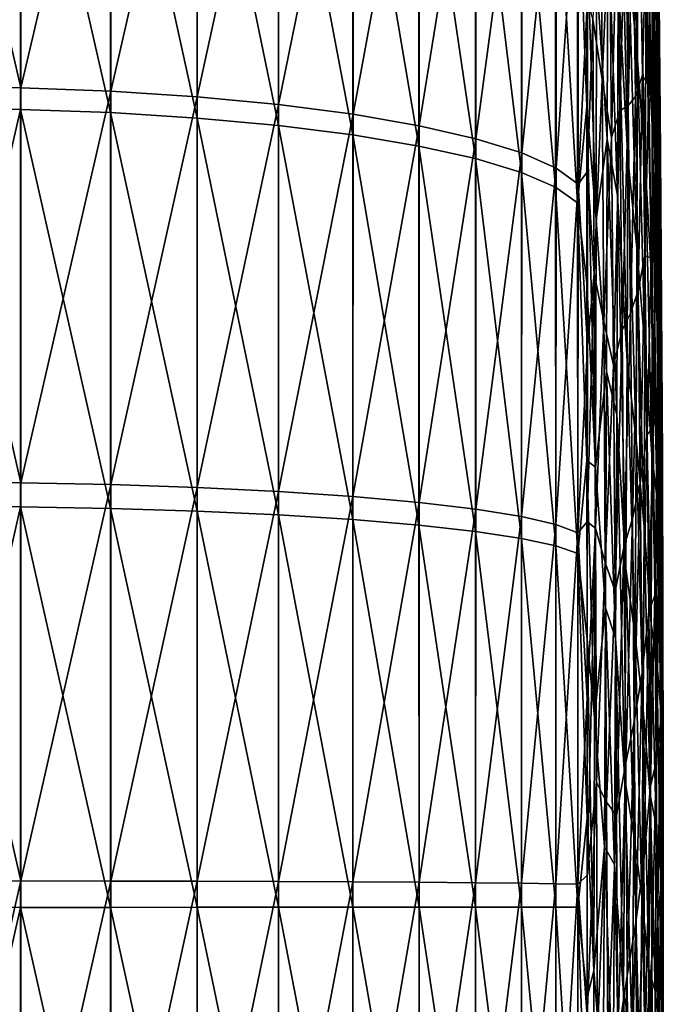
# Model space of a CAD drawing. Header units: metres. Extents: x -22 to 73, y -229 to 22.
# Tile 407 of 447: x 69.6 to 72.54, y -0.45 to 4.05. Entities that reach past the tile are written whole.
import ezdxf

# ---------------------------------------------------------------- set-up
doc = ezdxf.new("R2010")
doc.units = ezdxf.units.M
doc.layers.add('solid_509500_SW0001', color=7, linetype='CONTINUOUS')

msp = doc.modelspace()

# ---------------------------------------------------------------- linework, layer by layer
at = {"layer": 'solid_509500_SW0001'}
for points in [[(72.484955, 5.708012, 64.548691), (72.507996, 4.708033, 65.891724), (72.511414, 4.011902, 65.348495)], [(72.488113, 5.008011, 63.983234), (72.484955, 5.708012, 64.548691), (72.511414, 4.011902, 65.348495)], [(69.608727, 3.736626, 88.635963), (69.197647, 5.515822, 88.262665), (69.196449, 3.739455, 88.664375)], [(69.60878, 5.511178, 88.234596), (69.197647, 5.515822, 88.262665), (69.608727, 3.736626, 88.635963)], [(69.60878, 5.511178, 88.234596), (69.608727, 3.736626, 88.635963), (70.019676, 5.48811, 88.151215)], [(69.608727, 3.736626, 88.635963), (70.019585, 3.7209, 88.550728), (70.019676, 5.48811, 88.151215)], [(70.019676, 5.48811, 88.151215), (70.019585, 3.7209, 88.550728), (70.414459, 5.4502, 88.01329)], [(72.513992, 3.921655, 71.421791), (72.512939, 4.828216, 70.131569), (72.503334, 5.518191, 70.649994)], [(72.504341, 4.63701, 71.903557), (72.513992, 3.921655, 71.421791), (72.503334, 5.518191, 70.649994)], [(69.607796, 5.424887, 47.742626), (69.193428, 3.650169, 47.319664), (69.193031, 5.438257, 47.716377)], [(70.019585, 3.7209, 88.550728), (70.414314, 3.695115, 88.409882), (70.414459, 5.4502, 88.01329)], [(70.414459, 5.4502, 88.01329), (70.414314, 3.695115, 88.409882), (70.785408, 5.398192, 87.823532)], [(69.607727, 3.638202, 47.346745), (69.193428, 3.650169, 47.319664), (69.607796, 5.424887, 47.742626)], [(69.607727, 3.638202, 47.346745), (69.607796, 5.424887, 47.742626), (70.018623, 3.62323, 47.432426)], [(69.607796, 5.424887, 47.742626), (70.018677, 5.402457, 47.826729), (70.018623, 3.62323, 47.432426)], [(70.018623, 3.62323, 47.432426), (70.018677, 5.402457, 47.826729), (70.413345, 3.598446, 47.57378)], [(70.018677, 5.402457, 47.826729), (70.413376, 5.365402, 47.965435), (70.413345, 3.598446, 47.57378)], [(70.414314, 3.695115, 88.409882), (70.785194, 3.659775, 88.216179), (70.785408, 5.398192, 87.823532)], [(70.785408, 5.398192, 87.823532), (70.785194, 3.659775, 88.216179), (71.125252, 5.333104, 87.585655)], [(72.503212, 5.393012, 66.449127), (72.519073, 4.410005, 67.773476), (72.524117, 3.720325, 67.241447)], [(72.507996, 4.708033, 65.891724), (72.503212, 5.393012, 66.449127), (72.524117, 3.720325, 67.241447)], [(70.413345, 3.598446, 47.57378), (70.413376, 5.365402, 47.965435), (70.784157, 3.564336, 47.768036)], [(70.413376, 5.365402, 47.965435), (70.784149, 5.314446, 48.156025), (70.784157, 3.564336, 47.768036)], [(70.784149, 5.314446, 48.156025), (71.123741, 5.250589, 48.394764), (71.123795, 3.521569, 48.011391)], [(70.784157, 3.564336, 47.768036), (70.784149, 5.314446, 48.156025), (71.123795, 3.521569, 48.011391)], [(70.785194, 3.659775, 88.216179), (71.124939, 3.615573, 87.973419), (71.125252, 5.333104, 87.585655)], [(71.125252, 5.333104, 87.585655), (71.124939, 3.615573, 87.973419), (71.42733, 5.25621, 87.304321)], [(71.123741, 5.250589, 48.394764), (71.425491, 5.175084, 48.676971), (71.425591, 3.470982, 48.299068)], [(71.123795, 3.521569, 48.011391), (71.123741, 5.250589, 48.394764), (71.425591, 3.470982, 48.299068)], [(71.124939, 3.615573, 87.973419), (71.42691, 3.563375, 87.686356), (71.42733, 5.25621, 87.304321)], [(71.42733, 5.25621, 87.304321), (71.42691, 3.563375, 87.686356), (71.68573, 5.169019, 86.985031)], [(71.425491, 5.175084, 48.676971), (71.683487, 5.089408, 48.99712), (71.68364, 3.413568, 48.625439)], [(71.425591, 3.470982, 48.299068), (71.425491, 5.175084, 48.676971), (71.68364, 3.413568, 48.625439)], [(71.42691, 3.563375, 87.686356), (71.685181, 3.504204, 87.360611), (71.68573, 5.169019, 86.985031)], [(71.68573, 5.169019, 86.985031), (71.685181, 3.504204, 87.360611), (71.895386, 5.073237, 86.634056)], [(72.335037, 4.226549, 55.454426), (72.337395, 5.185346, 55.934029), (72.378777, 3.416344, 56.913197)], [(72.337395, 5.185346, 55.934029), (72.381569, 4.323812, 57.382416), (72.378777, 3.416344, 56.913197)], [(72.381569, 4.323812, 57.382416), (72.38343, 5.209325, 57.89127), (72.422882, 3.862174, 59.059551)], [(72.38343, 5.209325, 57.89127), (72.424492, 4.699832, 59.574215), (72.422882, 3.862174, 59.059551)], [(71.683487, 5.089408, 48.99712), (71.892677, 4.995242, 49.34893), (71.892876, 3.350451, 48.984097)], [(71.68364, 3.413568, 48.625439), (71.683487, 5.089408, 48.99712), (71.892876, 3.350451, 48.984097)], [(72.512589, 5.09282, 68.314369), (72.521072, 4.135695, 69.616531), (72.527718, 3.440588, 69.104996)], [(72.519073, 4.410005, 67.773476), (72.512589, 5.09282, 68.314369), (72.527718, 3.440588, 69.104996)], [(71.685181, 3.504204, 87.360611), (71.894699, 3.439218, 87.002563), (71.895386, 5.073237, 86.634056)], [(71.895386, 5.073237, 86.634056), (71.894699, 3.439218, 87.002563), (72.052193, 4.970741, 86.258255)], [(71.892677, 4.995242, 49.34893), (72.048943, 4.894431, 49.725513), (72.04921, 3.282869, 49.368015)], [(71.892876, 3.350451, 48.984097), (71.892677, 4.995242, 49.34893), (72.04921, 3.282869, 49.368015)], [(72.488113, 5.008011, 63.983234), (72.511414, 4.011902, 65.348495), (72.513458, 3.304783, 64.819794)], [(72.490005, 4.292922, 63.43721), (72.488113, 5.008011, 63.983234), (72.513458, 3.304783, 64.819794)], [(71.894699, 3.439218, 87.002563), (72.051353, 3.369691, 86.61924), (72.052193, 4.970741, 86.258255)], [(72.052193, 4.970741, 86.258255), (72.051353, 3.369691, 86.61924), (72.153076, 4.863539, 85.865005)], [(72.460541, 4.922642, 61.789532), (72.490005, 4.292922, 63.43721), (72.490639, 3.563152, 62.911098)], [(72.460541, 4.151839, 61.249821), (72.460541, 4.922642, 61.789532), (72.490639, 3.563152, 62.911098)], [(72.048943, 4.894431, 49.725513), (72.149239, 4.788951, 50.119484), (72.149567, 3.212147, 49.769672)], [(72.04921, 3.282869, 49.368015), (72.048943, 4.894431, 49.725513), (72.149567, 3.212147, 49.769672)], [(72.051353, 3.369691, 86.61924), (72.152077, 3.296985, 86.218132), (72.153076, 4.863539, 85.865005)], [(72.153076, 4.863539, 85.865005), (72.152077, 3.296985, 86.218132), (72.195557, 4.145647, 85.616203)], [(72.21981, 4.050276, 84.870026), (72.261894, 3.773918, 83.572212), (72.253792, 4.87712, 83.583916)], [(72.253792, 4.87712, 83.583916), (72.261894, 3.773918, 83.572212), (72.29483, 4.550601, 82.305786)], [(72.522156, 3.207576, 70.938118), (72.521072, 4.135695, 69.616531), (72.512939, 4.828216, 70.131569)], [(72.513992, 3.921655, 71.421791), (72.522156, 3.207576, 70.938118), (72.512939, 4.828216, 70.131569)], [(72.149239, 4.788951, 50.119484), (72.191635, 4.449364, 50.462254), (72.191826, 3.651887, 50.278797)], [(72.149567, 3.212147, 49.769672), (72.149239, 4.788951, 50.119484), (72.191826, 3.651887, 50.278797)], [(72.422882, 3.862174, 59.059551), (72.424492, 4.699832, 59.574215), (72.459351, 3.363006, 60.736729)], [(72.424492, 4.699832, 59.574215), (72.460541, 4.151839, 61.249821), (72.459351, 3.363006, 60.736729)], [(72.507996, 4.708033, 65.891724), (72.524117, 3.720325, 67.241447), (72.527718, 3.023791, 66.718506)], [(72.511414, 4.011902, 65.348495), (72.507996, 4.708033, 65.891724), (72.527718, 3.023791, 66.718506)], [(72.29483, 4.550601, 82.305786), (72.304207, 3.509165, 82.214195), (72.331436, 4.637168, 81.01194)], [(72.304207, 3.509165, 82.214195), (72.342339, 3.631305, 80.857079), (72.331436, 4.637168, 81.01194)], [(72.331436, 4.637168, 81.01194), (72.342339, 3.631305, 80.857079), (72.367805, 4.609126, 79.672745)], [(72.487488, 4.533126, 73.618652), (72.498405, 3.784713, 73.178375), (72.504341, 4.63701, 71.903557)], [(72.498405, 3.784713, 73.178375), (72.513992, 3.921655, 71.421791), (72.504341, 4.63701, 71.903557)], [(72.342339, 3.631305, 80.857079), (72.379677, 3.655262, 79.453079), (72.367805, 4.609126, 79.672745)], [(72.367805, 4.609126, 79.672745), (72.379677, 3.655262, 79.453079), (72.402229, 4.591022, 78.284996)], [(72.379677, 3.655262, 79.453079), (72.414558, 3.697116, 78.0056), (72.402229, 4.591022, 78.284996)], [(72.402229, 4.591022, 78.284996), (72.414558, 3.697116, 78.0056), (72.433403, 4.625786, 76.849625)], [(72.414558, 3.697116, 78.0056), (72.44574, 3.79407, 76.517387), (72.433403, 4.625786, 76.849625)], [(72.433403, 4.625786, 76.849625), (72.44574, 3.79407, 76.517387), (72.463364, 4.531425, 75.271156)], [(72.236092, 4.246806, 51.901669), (72.287041, 4.542055, 53.776218), (72.284248, 3.501644, 53.366543)], [(72.261894, 3.773918, 83.572212), (72.304207, 3.509165, 82.214195), (72.29483, 4.550601, 82.305786)], [(72.284248, 3.501644, 53.366543), (72.287041, 4.542055, 53.776218), (72.331894, 3.245303, 55.021774)], [(72.287041, 4.542055, 53.776218), (72.335037, 4.226549, 55.454426), (72.331894, 3.245303, 55.021774)], [(72.44574, 3.79407, 76.517387), (72.475204, 3.743104, 74.880882), (72.463364, 4.531425, 75.271156)], [(72.463364, 4.531425, 75.271156), (72.475204, 3.743104, 74.880882), (72.487488, 4.533126, 73.618652)], [(72.475204, 3.743104, 74.880882), (72.498405, 3.784713, 73.178375), (72.487488, 4.533126, 73.618652)], [(72.191635, 4.449364, 50.462254), (72.236092, 4.246806, 51.901669), (72.233597, 3.134957, 51.550045)], [(72.191826, 3.651887, 50.278797), (72.191635, 4.449364, 50.462254), (72.233597, 3.134957, 51.550045)], [(72.519073, 4.410005, 67.773476), (72.527718, 3.440588, 69.104996), (72.53289, 2.742866, 68.597031)], [(72.524117, 3.720325, 67.241447), (72.519073, 4.410005, 67.773476), (72.53289, 2.742866, 68.597031)], [(72.378777, 3.416344, 56.913197), (72.381569, 4.323812, 57.382416), (72.420189, 3.00452, 58.578457)], [(72.381569, 4.323812, 57.382416), (72.422882, 3.862174, 59.059551), (72.420189, 3.00452, 58.578457)], [(72.490005, 4.292922, 63.43721), (72.513458, 3.304783, 64.819794), (72.514145, 2.586882, 64.305901)], [(72.490639, 3.563152, 62.911098), (72.490005, 4.292922, 63.43721), (72.514145, 2.586882, 64.305901)], [(72.233597, 3.134957, 51.550045), (72.236092, 4.246806, 51.901669), (72.284248, 3.501644, 53.366543)], [(72.331894, 3.245303, 55.021774), (72.335037, 4.226549, 55.454426), (72.375061, 2.488776, 56.48423)], [(72.335037, 4.226549, 55.454426), (72.378777, 3.416344, 56.913197), (72.375061, 2.488776, 56.48423)], [(72.152077, 3.296985, 86.218132), (72.194977, 3.355229, 85.783089), (72.195557, 4.145647, 85.616203)], [(72.195557, 4.145647, 85.616203), (72.194977, 3.355229, 85.783089), (72.21981, 4.050276, 84.870026)], [(72.459351, 3.363006, 60.736729), (72.460541, 4.151839, 61.249821), (72.490005, 2.819169, 62.405285)], [(72.460541, 4.151839, 61.249821), (72.490639, 3.563152, 62.911098), (72.490005, 2.819169, 62.405285)], [(72.528831, 2.494812, 70.452484), (72.527718, 3.440588, 69.104996), (72.521072, 4.135695, 69.616531)], [(72.522156, 3.207576, 70.938118), (72.528831, 2.494812, 70.452484), (72.521072, 4.135695, 69.616531)], [(72.194977, 3.355229, 85.783089), (72.225739, 2.88891, 84.883789), (72.21981, 4.050276, 84.870026)], [(72.21981, 4.050276, 84.870026), (72.225739, 2.88891, 84.883789), (72.261894, 3.773918, 83.572212)], [(72.511414, 4.011902, 65.348495), (72.527718, 3.023791, 66.718506), (72.529877, 2.320443, 66.204819)], [(72.513458, 3.304783, 64.819794), (72.511414, 4.011902, 65.348495), (72.529877, 2.320443, 66.204819)], [(72.498405, 3.784713, 73.178375), (72.507866, 3.040696, 72.730728), (72.513992, 3.921655, 71.421791)], [(72.507866, 3.040696, 72.730728), (72.522156, 3.207576, 70.938118), (72.513992, 3.921655, 71.421791)], [(72.420189, 3.00452, 58.578457), (72.422882, 3.862174, 59.059551), (72.456978, 2.55703, 60.250706)], [(72.422882, 3.862174, 59.059551), (72.459351, 3.363006, 60.736729), (72.456978, 2.55703, 60.250706)], [(72.414558, 3.697116, 78.0056), (72.425659, 2.810997, 77.70121), (72.44574, 3.79407, 76.517387)], [(72.425659, 2.810997, 77.70121), (72.456772, 2.969771, 76.166809), (72.44574, 3.79407, 76.517387)], [(72.44574, 3.79407, 76.517387), (72.456772, 2.969771, 76.166809), (72.475204, 3.743104, 74.880882)], [(72.475204, 3.743104, 74.880882), (72.485657, 2.961279, 74.477745), (72.498405, 3.784713, 73.178375)], [(72.485657, 2.961279, 74.477745), (72.507866, 3.040696, 72.730728), (72.498405, 3.784713, 73.178375)], [(69.608704, 1.93398, 88.882034), (69.196449, 3.739455, 88.664375), (69.195457, 1.934876, 88.910675)], [(69.608727, 3.736626, 88.635963), (69.196449, 3.739455, 88.664375), (69.608704, 1.93398, 88.882034)], [(69.608727, 3.736626, 88.635963), (69.608704, 1.93398, 88.882034), (70.019585, 3.7209, 88.550728)], [(72.225739, 2.88891, 84.883789), (72.269318, 2.670584, 83.508278), (72.261894, 3.773918, 83.572212)], [(72.261894, 3.773918, 83.572212), (72.269318, 2.670584, 83.508278), (72.304207, 3.509165, 82.214195)], [(72.456772, 2.969771, 76.166809), (72.485657, 2.961279, 74.477745), (72.475204, 3.743104, 74.880882)], [(69.608704, 1.93398, 88.882034), (70.019531, 1.925738, 88.795624), (70.019585, 3.7209, 88.550728)], [(70.019585, 3.7209, 88.550728), (70.019531, 1.925738, 88.795624), (70.414314, 3.695115, 88.409882)], [(70.019531, 1.925738, 88.795624), (70.414215, 1.912294, 88.652939), (70.414314, 3.695115, 88.409882)], [(70.414314, 3.695115, 88.409882), (70.414215, 1.912294, 88.652939), (70.785194, 3.659775, 88.216179)], [(72.379677, 3.655262, 79.453079), (72.390419, 2.708513, 79.201508), (72.414558, 3.697116, 78.0056)], [(72.390419, 2.708513, 79.201508), (72.425659, 2.810997, 77.70121), (72.414558, 3.697116, 78.0056)], [(72.524117, 3.720325, 67.241447), (72.53289, 2.742866, 68.597031), (72.536591, 2.042508, 68.092705)], [(72.527718, 3.023791, 66.718506), (72.524117, 3.720325, 67.241447), (72.536591, 2.042508, 68.092705)], [(69.607727, 3.638202, 47.346745), (69.193947, 1.834103, 47.080246), (69.193428, 3.650169, 47.319664)], [(70.414215, 1.912294, 88.652939), (70.785027, 1.89391, 88.456779), (70.785194, 3.659775, 88.216179)], [(70.785194, 3.659775, 88.216179), (70.785027, 1.89391, 88.456779), (71.124939, 3.615573, 87.973419)], [(72.149567, 3.212147, 49.769672), (72.191826, 3.651887, 50.278797), (72.192055, 2.846857, 50.131546)], [(72.191826, 3.651887, 50.278797), (72.233597, 3.134957, 51.550045), (72.230644, 2.005502, 51.259651)], [(72.192055, 2.846857, 50.131546), (72.191826, 3.651887, 50.278797), (72.230644, 2.005502, 51.259651)], [(72.342339, 3.631305, 80.857079), (72.352257, 2.630933, 80.663589), (72.379677, 3.655262, 79.453079)], [(72.352257, 2.630933, 80.663589), (72.390419, 2.708513, 79.201508), (72.379677, 3.655262, 79.453079)], [(69.607666, 1.823961, 47.108135), (69.193947, 1.834103, 47.080246), (69.607727, 3.638202, 47.346745)], [(69.607666, 1.823961, 47.108135), (69.607727, 3.638202, 47.346745), (70.018585, 1.816555, 47.194717)], [(69.607727, 3.638202, 47.346745), (70.018623, 3.62323, 47.432426), (70.018585, 1.816555, 47.194717)], [(70.018585, 1.816555, 47.194717), (70.018623, 3.62323, 47.432426), (70.413338, 1.804226, 47.337624)], [(70.018623, 3.62323, 47.432426), (70.413345, 3.598446, 47.57378), (70.413338, 1.804226, 47.337624)], [(70.413338, 1.804226, 47.337624), (70.413345, 3.598446, 47.57378), (70.784187, 1.787217, 47.534046)], [(70.413345, 3.598446, 47.57378), (70.784157, 3.564336, 47.768036), (70.784187, 1.787217, 47.534046)], [(70.785027, 1.89391, 88.456779), (71.124695, 1.870947, 88.210983), (71.124939, 3.615573, 87.973419)], [(71.124939, 3.615573, 87.973419), (71.124695, 1.870947, 88.210983), (71.42691, 3.563375, 87.686356)], [(72.304207, 3.509165, 82.214195), (72.312767, 2.471086, 82.078285), (72.342339, 3.631305, 80.857079)], [(72.312767, 2.471086, 82.078285), (72.352257, 2.630933, 80.663589), (72.342339, 3.631305, 80.857079)], [(70.784157, 3.564336, 47.768036), (71.123795, 3.521569, 48.011391), (71.123871, 1.765859, 47.780144)], [(70.784187, 1.787217, 47.534046), (70.784157, 3.564336, 47.768036), (71.123871, 1.765859, 47.780144)], [(71.124695, 1.870947, 88.210983), (71.426567, 1.843855, 87.920372), (71.42691, 3.563375, 87.686356)], [(71.42691, 3.563375, 87.686356), (71.426567, 1.843855, 87.920372), (71.685181, 3.504204, 87.360611)], [(72.490005, 2.819169, 62.405285), (72.490639, 3.563152, 62.911098), (72.513458, 1.858453, 63.807053)], [(72.490639, 3.563152, 62.911098), (72.514145, 2.586882, 64.305901), (72.513458, 1.858453, 63.807053)], [(71.123795, 3.521569, 48.011391), (71.425591, 3.470982, 48.299068), (71.425728, 1.740572, 48.071087)], [(71.123871, 1.765859, 47.780144), (71.123795, 3.521569, 48.011391), (71.425728, 1.740572, 48.071087)], [(72.269318, 2.670584, 83.508278), (72.312767, 2.471086, 82.078285), (72.304207, 3.509165, 82.214195)], [(71.425591, 3.470982, 48.299068), (71.68364, 3.413568, 48.625439), (71.683846, 1.711853, 48.401173)], [(71.425728, 1.740572, 48.071087), (71.425591, 3.470982, 48.299068), (71.683846, 1.711853, 48.401173)], [(71.426567, 1.843855, 87.920372), (71.684731, 1.813163, 87.590637), (71.685181, 3.504204, 87.360611)], [(71.685181, 3.504204, 87.360611), (71.684731, 1.813163, 87.590637), (71.894699, 3.439218, 87.002563)], [(72.233597, 3.134957, 51.550045), (72.284248, 3.501644, 53.366543), (72.280823, 2.441235, 53.011063)], [(72.280823, 2.441235, 53.011063), (72.284248, 3.501644, 53.366543), (72.327965, 2.244052, 54.636738)], [(72.284248, 3.501644, 53.366543), (72.331894, 3.245303, 55.021774), (72.327965, 2.244052, 54.636738)], [(71.684731, 1.813163, 87.590637), (71.894135, 1.779475, 87.228241), (71.894699, 3.439218, 87.002563)], [(71.894699, 3.439218, 87.002563), (71.894135, 1.779475, 87.228241), (72.051353, 3.369691, 86.61924)], [(72.375061, 2.488776, 56.48423), (72.378777, 3.416344, 56.913197), (72.41642, 2.128274, 58.131413)], [(72.378777, 3.416344, 56.913197), (72.420189, 3.00452, 58.578457), (72.41642, 2.128274, 58.131413)], [(72.534027, 1.783396, 69.964874), (72.53289, 2.742866, 68.597031), (72.527718, 3.440588, 69.104996)], [(72.528831, 2.494812, 70.452484), (72.534027, 1.783396, 69.964874), (72.527718, 3.440588, 69.104996)], [(71.68364, 3.413568, 48.625439), (71.892876, 3.350451, 48.984097), (71.89315, 1.680262, 48.763935)], [(71.683846, 1.711853, 48.401173), (71.68364, 3.413568, 48.625439), (71.89315, 1.680262, 48.763935)], [(71.892876, 3.350451, 48.984097), (72.04921, 3.282869, 49.368015), (72.049553, 1.64642, 49.15226)], [(71.89315, 1.680262, 48.763935), (71.892876, 3.350451, 48.984097), (72.049553, 1.64642, 49.15226)], [(71.894135, 1.779475, 87.228241), (72.050659, 1.743449, 86.840279), (72.051353, 3.369691, 86.61924)], [(72.051353, 3.369691, 86.61924), (72.050659, 1.743449, 86.840279), (72.152077, 3.296985, 86.218132)], [(72.152077, 3.296985, 86.218132), (72.194458, 2.558188, 85.914581), (72.194977, 3.355229, 85.783089)], [(72.194977, 3.355229, 85.783089), (72.194458, 2.558188, 85.914581), (72.225739, 2.88891, 84.883789)], [(72.456978, 2.55703, 60.250706), (72.459351, 3.363006, 60.736729), (72.488106, 2.061498, 61.920078)], [(72.459351, 3.363006, 60.736729), (72.490005, 2.819169, 62.405285), (72.488106, 2.061498, 61.920078)], [(72.04921, 3.282869, 49.368015), (72.149567, 3.212147, 49.769672), (72.149986, 1.610991, 49.55854)], [(72.049553, 1.64642, 49.15226), (72.04921, 3.282869, 49.368015), (72.149986, 1.610991, 49.55854)], [(72.050659, 1.743449, 86.840279), (72.151253, 1.705791, 86.434349), (72.152077, 3.296985, 86.218132)], [(72.152077, 3.296985, 86.218132), (72.151253, 1.705791, 86.434349), (72.194458, 2.558188, 85.914581)], [(72.513458, 3.304783, 64.819794), (72.529877, 2.320443, 66.204819), (72.530602, 1.61035, 65.700523)], [(72.514145, 2.586882, 64.305901), (72.513458, 3.304783, 64.819794), (72.530602, 1.61035, 65.700523)], [(72.327965, 2.244052, 54.636738), (72.331894, 3.245303, 55.021774), (72.370407, 1.543046, 56.095963)], [(72.331894, 3.245303, 55.021774), (72.375061, 2.488776, 56.48423), (72.370407, 1.543046, 56.095963)], [(72.149567, 3.212147, 49.769672), (72.192055, 2.846857, 50.131546), (72.192307, 2.035908, 50.020802)], [(72.149986, 1.610991, 49.55854), (72.149567, 3.212147, 49.769672), (72.192307, 2.035908, 50.020802)], [(72.507866, 3.040696, 72.730728), (72.515877, 2.301288, 72.275551), (72.522156, 3.207576, 70.938118)], [(72.515877, 2.301288, 72.275551), (72.528831, 2.494812, 70.452484), (72.522156, 3.207576, 70.938118)], [(72.230644, 2.005502, 51.259651), (72.233597, 3.134957, 51.550045), (72.280823, 2.441235, 53.011063)], [(72.485657, 2.961279, 74.477745), (72.494713, 2.186423, 74.061478), (72.507866, 3.040696, 72.730728)], [(72.494713, 2.186423, 74.061478), (72.515877, 2.301288, 72.275551), (72.507866, 3.040696, 72.730728)], [(72.527718, 3.023791, 66.718506), (72.536591, 2.042508, 68.092705), (72.538803, 1.339506, 67.592072)], [(72.529877, 2.320443, 66.204819), (72.527718, 3.023791, 66.718506), (72.538803, 1.339506, 67.592072)], [(72.41642, 2.128274, 58.131413), (72.420189, 3.00452, 58.578457), (72.453415, 1.734872, 59.792099)], [(72.420189, 3.00452, 58.578457), (72.456978, 2.55703, 60.250706), (72.453415, 1.734872, 59.792099)], [(72.425659, 2.810997, 77.70121), (72.435524, 1.933885, 77.371399), (72.456772, 2.969771, 76.166809)], [(72.435524, 1.933885, 77.371399), (72.466515, 2.15368, 75.797531), (72.456772, 2.969771, 76.166809)], [(72.456772, 2.969771, 76.166809), (72.466515, 2.15368, 75.797531), (72.485657, 2.961279, 74.477745)], [(72.466515, 2.15368, 75.797531), (72.494713, 2.186423, 74.061478), (72.485657, 2.961279, 74.477745)], [(72.193977, 1.756085, 86.010422), (72.231155, 1.726878, 84.836845), (72.225739, 2.88891, 84.883789)], [(72.194458, 2.558188, 85.914581), (72.193977, 1.756085, 86.010422), (72.225739, 2.88891, 84.883789)], [(72.225739, 2.88891, 84.883789), (72.231155, 1.726878, 84.836845), (72.269318, 2.670584, 83.508278)], [(72.192307, 2.035908, 50.020802), (72.192055, 2.846857, 50.131546), (72.230644, 2.005502, 51.259651)], [(72.390419, 2.708513, 79.201508), (72.400024, 1.770577, 78.917534), (72.425659, 2.810997, 77.70121)], [(72.400024, 1.770577, 78.917534), (72.435524, 1.933885, 77.371399), (72.425659, 2.810997, 77.70121)], [(72.488106, 2.061498, 61.920078), (72.490005, 2.819169, 62.405285), (72.513458, 1.858453, 63.807053)], [(72.537743, 1.073357, 69.47525), (72.536591, 2.042508, 68.092705), (72.53289, 2.742866, 68.597031)], [(72.534027, 1.783396, 69.964874), (72.537743, 1.073357, 69.47525), (72.53289, 2.742866, 68.597031)], [(72.352257, 2.630933, 80.663589), (72.361183, 1.638219, 80.430916), (72.390419, 2.708513, 79.201508)], [(72.361183, 1.638219, 80.430916), (72.400024, 1.770577, 78.917534), (72.390419, 2.708513, 79.201508)], [(72.231155, 1.726878, 84.836845), (72.27607, 1.570251, 83.391479), (72.269318, 2.670584, 83.508278)], [(72.269318, 2.670584, 83.508278), (72.27607, 1.570251, 83.391479), (72.312767, 2.471086, 82.078285)], [(72.312767, 2.471086, 82.078285), (72.320518, 1.438911, 81.897514), (72.352257, 2.630933, 80.663589)], [(72.320518, 1.438911, 81.897514), (72.361183, 1.638219, 80.430916), (72.352257, 2.630933, 80.663589)], [(72.513458, 1.858453, 63.807053), (72.514145, 2.586882, 64.305901), (72.529877, 0.893608, 65.205727)], [(72.514145, 2.586882, 64.305901), (72.530602, 1.61035, 65.700523), (72.529877, 0.893608, 65.205727)], [(72.151253, 1.705791, 86.434349), (72.193977, 1.756085, 86.010422), (72.194458, 2.558188, 85.914581)], [(72.453415, 1.734872, 59.792099), (72.456978, 2.55703, 60.250706), (72.484955, 1.290723, 61.455696)], [(72.456978, 2.55703, 60.250706), (72.488106, 2.061498, 61.920078), (72.484955, 1.290723, 61.455696)], [(72.370407, 1.543046, 56.095963), (72.375061, 2.488776, 56.48423), (72.411575, 1.234913, 57.718761)], [(72.375061, 2.488776, 56.48423), (72.41642, 2.128274, 58.131413), (72.411575, 1.234913, 57.718761)], [(72.515877, 2.301288, 72.275551), (72.522423, 1.566682, 71.812721), (72.528831, 2.494812, 70.452484)], [(72.522423, 1.566682, 71.812721), (72.534027, 1.783396, 69.964874), (72.528831, 2.494812, 70.452484)], [(72.230644, 2.005502, 51.259651), (72.280823, 2.441235, 53.011063), (72.276779, 1.363865, 52.710358)], [(72.27607, 1.570251, 83.391479), (72.320518, 1.438911, 81.897514), (72.312767, 2.471086, 82.078285)], [(72.276779, 1.363865, 52.710358), (72.280823, 2.441235, 53.011063), (72.323242, 1.22532, 54.299797)], [(72.280823, 2.441235, 53.011063), (72.327965, 2.244052, 54.636738), (72.323242, 1.22532, 54.299797)], [(72.494713, 2.186423, 74.061478), (72.502373, 1.418982, 73.631882), (72.515877, 2.301288, 72.275551)], [(72.502373, 1.418982, 73.631882), (72.522423, 1.566682, 71.812721), (72.515877, 2.301288, 72.275551)], [(72.529877, 2.320443, 66.204819), (72.538803, 1.339506, 67.592072), (72.539543, 0.633861, 67.095177)], [(72.530602, 1.61035, 65.700523), (72.529877, 2.320443, 66.204819), (72.539543, 0.633861, 67.095177)], [(72.323242, 1.22532, 54.299797), (72.327965, 2.244052, 54.636738), (72.36483, 0.581165, 55.748699)], [(72.327965, 2.244052, 54.636738), (72.370407, 1.543046, 56.095963), (72.36483, 0.581165, 55.748699)], [(72.466515, 2.15368, 75.797531), (72.474953, 1.34656, 75.409279), (72.494713, 2.186423, 74.061478)], [(72.474953, 1.34656, 75.409279), (72.502373, 1.418982, 73.631882), (72.494713, 2.186423, 74.061478)], [(72.411575, 1.234913, 57.718761), (72.41642, 2.128274, 58.131413), (72.448662, 0.897557, 59.361141)], [(72.41642, 2.128274, 58.131413), (72.453415, 1.734872, 59.792099), (72.448662, 0.897557, 59.361141)], [(72.435524, 1.933885, 77.371399), (72.44416, 1.066964, 77.015823), (72.466515, 2.15368, 75.797531)], [(72.44416, 1.066964, 77.015823), (72.474953, 1.34656, 75.409279), (72.466515, 2.15368, 75.797531)], [(72.149986, 1.610991, 49.55854), (72.192307, 2.035908, 50.020802), (72.192596, 1.22069, 49.946808)], [(72.192307, 2.035908, 50.020802), (72.230644, 2.005502, 51.259651), (72.227242, 0.862032, 51.031017)], [(72.192596, 1.22069, 49.946808), (72.192307, 2.035908, 50.020802), (72.227242, 0.862032, 51.031017)], [(72.484955, 1.290723, 61.455696), (72.488106, 2.061498, 61.920078), (72.511414, 1.119791, 63.323399)], [(72.488106, 2.061498, 61.920078), (72.513458, 1.858453, 63.807053), (72.511414, 1.119791, 63.323399)], [(72.53997, 0.364715, 68.983597), (72.538803, 1.339506, 67.592072), (72.536591, 2.042508, 68.092705)], [(72.537743, 1.073357, 69.47525), (72.53997, 0.364715, 68.983597), (72.536591, 2.042508, 68.092705)], [(72.227242, 0.862032, 51.031017), (72.230644, 2.005502, 51.259651), (72.276779, 1.363865, 52.710358)], [(69.608696, 0.11676, 88.970963), (69.195457, 1.934876, 88.910675), (69.194641, 0.115882, 88.99968)], [(69.608704, 1.93398, 88.882034), (69.195457, 1.934876, 88.910675), (69.608696, 0.11676, 88.970963)], [(69.608704, 1.93398, 88.882034), (69.608696, 0.11676, 88.970963), (70.019531, 1.925738, 88.795624)], [(72.400024, 1.770577, 78.917534), (72.408508, 0.843115, 78.600761), (72.435524, 1.933885, 77.371399)], [(72.408508, 0.843115, 78.600761), (72.44416, 1.066964, 77.015823), (72.435524, 1.933885, 77.371399)], [(69.608696, 0.11676, 88.970963), (70.019508, 0.116083, 88.884048), (70.019531, 1.925738, 88.795624)], [(70.019531, 1.925738, 88.795624), (70.019508, 0.116083, 88.884048), (70.414215, 1.912294, 88.652939)], [(70.019508, 0.116083, 88.884048), (70.414154, 0.115098, 88.740631), (70.414215, 1.912294, 88.652939)], [(70.414215, 1.912294, 88.652939), (70.414154, 0.115098, 88.740631), (70.785027, 1.89391, 88.456779)], [(70.414154, 0.115098, 88.740631), (70.784904, 0.113825, 88.543518), (70.785027, 1.89391, 88.456779)], [(70.785027, 1.89391, 88.456779), (70.784904, 0.113825, 88.543518), (71.124695, 1.870947, 88.210983)], [(70.784904, 0.113825, 88.543518), (71.124504, 0.112288, 88.296562), (71.124695, 1.870947, 88.210983)], [(71.124695, 1.870947, 88.210983), (71.124504, 0.112288, 88.296562), (71.426567, 1.843855, 87.920372)], [(71.124504, 0.112288, 88.296562), (71.4263, 0.110518, 88.004616), (71.426567, 1.843855, 87.920372)], [(71.426567, 1.843855, 87.920372), (71.4263, 0.110518, 88.004616), (71.684731, 1.813163, 87.590637)], [(72.511414, 1.119791, 63.323399), (72.513458, 1.858453, 63.807053), (72.529877, 0.893608, 65.205727)], [(69.607666, 1.823961, 47.108135), (69.194595, 0.003869, 47), (69.193947, 1.834103, 47.080246)], [(69.607613, -0.004034, 47.028568), (69.194595, 0.003869, 47), (69.607666, 1.823961, 47.108135)], [(69.607613, -0.004034, 47.028568), (69.607666, 1.823961, 47.108135), (70.018555, -0.003826, 47.115368)], [(69.607666, 1.823961, 47.108135), (70.018585, 1.816555, 47.194717), (70.018555, -0.003826, 47.115368)], [(70.018555, -0.003826, 47.115368), (70.018585, 1.816555, 47.194717), (70.413345, -0.003614, 47.258713)], [(70.018585, 1.816555, 47.194717), (70.413338, 1.804226, 47.337624), (70.413345, -0.003614, 47.258713)], [(70.413338, 1.804226, 47.337624), (70.784187, 1.787217, 47.534046), (70.784248, -0.003403, 47.455788)], [(70.413345, -0.003614, 47.258713), (70.413338, 1.804226, 47.337624), (70.784248, -0.003403, 47.455788)], [(71.4263, 0.110518, 88.004616), (71.684372, 0.10855, 87.673393), (71.684731, 1.813163, 87.590637)], [(71.684731, 1.813163, 87.590637), (71.684372, 0.10855, 87.673393), (71.894135, 1.779475, 87.228241)], [(70.784187, 1.787217, 47.534046), (71.123871, 1.765859, 47.780144), (71.123993, -0.003196, 47.702732)], [(70.784248, -0.003403, 47.455788), (70.784187, 1.787217, 47.534046), (71.123993, -0.003196, 47.702732)], [(71.123871, 1.765859, 47.780144), (71.425728, 1.740572, 48.071087), (71.425919, -0.002998, 47.994705)], [(71.123993, -0.003196, 47.702732), (71.123871, 1.765859, 47.780144), (71.425919, -0.002998, 47.994705)], [(71.684372, 0.10855, 87.673393), (71.893677, 0.106422, 87.30938), (71.894135, 1.779475, 87.228241)], [(71.894135, 1.779475, 87.228241), (71.893677, 0.106422, 87.30938), (72.050659, 1.743449, 86.840279)], [(72.151253, 1.705791, 86.434349), (72.19355, 0.950729, 86.070396), (72.193977, 1.756085, 86.010422)], [(72.193977, 1.756085, 86.010422), (72.19355, 0.950729, 86.070396), (72.231155, 1.726878, 84.836845)], [(72.361183, 1.638219, 80.430916), (72.369118, 0.655304, 80.158669), (72.400024, 1.770577, 78.917534)], [(72.369118, 0.655304, 80.158669), (72.408508, 0.843115, 78.600761), (72.400024, 1.770577, 78.917534)], [(72.522423, 1.566682, 71.812721), (72.527519, 0.837053, 71.342148), (72.534027, 1.783396, 69.964874)], [(72.527519, 0.837053, 71.342148), (72.537743, 1.073357, 69.47525), (72.534027, 1.783396, 69.964874)], [(71.425728, 1.740572, 48.071087), (71.683846, 1.711853, 48.401173), (71.684113, -0.002811, 48.325985)], [(71.425919, -0.002998, 47.994705), (71.425728, 1.740572, 48.071087), (71.684113, -0.002811, 48.325985)], [(71.683846, 1.711853, 48.401173), (71.89315, 1.680262, 48.763935), (71.893509, -0.002641, 48.690075)], [(71.684113, -0.002811, 48.325985), (71.683846, 1.711853, 48.401173), (71.893509, -0.002641, 48.690075)], [(71.893677, 0.106422, 87.30938), (72.050095, 0.104176, 86.919708), (72.050659, 1.743449, 86.840279)], [(72.050659, 1.743449, 86.840279), (72.050095, 0.104176, 86.919708), (72.151253, 1.705791, 86.434349)], [(72.193161, 0.143769, 86.094421), (72.236053, 0.567881, 84.728706), (72.231155, 1.726878, 84.836845)], [(72.19355, 0.950729, 86.070396), (72.193161, 0.143769, 86.094421), (72.231155, 1.726878, 84.836845)], [(72.231155, 1.726878, 84.836845), (72.236053, 0.567881, 84.728706), (72.27607, 1.570251, 83.391479)], [(72.448662, 0.897557, 59.361141), (72.453415, 1.734872, 59.792099), (72.48053, 0.507479, 61.012276)], [(72.453415, 1.734872, 59.792099), (72.484955, 1.290723, 61.455696), (72.48053, 0.507479, 61.012276)], [(71.89315, 1.680262, 48.763935), (72.049553, 1.64642, 49.15226), (72.049995, -0.00249, 49.079842)], [(71.893509, -0.002641, 48.690075), (71.89315, 1.680262, 48.763935), (72.049995, -0.00249, 49.079842)], [(72.050095, 0.104176, 86.919708), (72.150581, 0.101855, 86.512016), (72.151253, 1.705791, 86.434349)], [(72.151253, 1.705791, 86.434349), (72.150581, 0.101855, 86.512016), (72.19355, 0.950729, 86.070396)], [(72.049553, 1.64642, 49.15226), (72.149986, 1.610991, 49.55854), (72.15052, -0.002361, 49.487644)], [(72.049995, -0.00249, 49.079842), (72.049553, 1.64642, 49.15226), (72.15052, -0.002361, 49.487644)], [(72.320518, 1.438911, 81.897514), (72.327446, 0.415162, 81.671509), (72.361183, 1.638219, 80.430916)], [(72.327446, 0.415162, 81.671509), (72.369118, 0.655304, 80.158669), (72.361183, 1.638219, 80.430916)], [(72.149986, 1.610991, 49.55854), (72.192596, 1.22069, 49.946808), (72.192924, 0.402873, 49.909725)], [(72.15052, -0.002361, 49.487644), (72.149986, 1.610991, 49.55854), (72.192924, 0.402873, 49.909725)], [(72.529877, 0.893608, 65.205727), (72.530602, 1.61035, 65.700523), (72.538803, -0.074412, 66.602036)], [(72.530602, 1.61035, 65.700523), (72.539543, 0.633861, 67.095177), (72.538803, -0.074412, 66.602036)], [(72.236053, 0.567881, 84.728706), (72.28215, 0.476041, 83.221375), (72.27607, 1.570251, 83.391479)], [(72.27607, 1.570251, 83.391479), (72.28215, 0.476041, 83.221375), (72.320518, 1.438911, 81.897514)], [(72.36483, 0.581165, 55.748699), (72.370407, 1.543046, 56.095963), (72.405655, 0.325987, 57.34071)], [(72.370407, 1.543046, 56.095963), (72.411575, 1.234913, 57.718761), (72.405655, 0.325987, 57.34071)], [(72.502373, 1.418982, 73.631882), (72.508644, 0.659369, 73.188805), (72.522423, 1.566682, 71.812721)], [(72.508644, 0.659369, 73.188805), (72.527519, 0.837053, 71.342148), (72.522423, 1.566682, 71.812721)], [(72.28215, 0.476041, 83.221375), (72.327446, 0.415162, 81.671509), (72.320518, 1.438911, 81.897514)], [(72.474953, 1.34656, 75.409279), (72.482094, 0.549138, 75.001854), (72.502373, 1.418982, 73.631882)], [(72.482094, 0.549138, 75.001854), (72.508644, 0.659369, 73.188805), (72.502373, 1.418982, 73.631882)], [(72.227242, 0.862032, 51.031017), (72.276779, 1.363865, 52.710358), (72.272118, 0.27264, 52.464787)], [(72.272118, 0.27264, 52.464787), (72.276779, 1.363865, 52.710358), (72.317741, 0.191698, 54.011242)], [(72.276779, 1.363865, 52.710358), (72.323242, 1.22532, 54.299797), (72.317741, 0.191698, 54.011242)], [(72.44416, 1.066964, 77.015823), (72.451561, 0.211377, 76.634262), (72.474953, 1.34656, 75.409279)], [(72.451561, 0.211377, 76.634262), (72.482094, 0.549138, 75.001854), (72.474953, 1.34656, 75.409279)], [(72.54071, -0.342512, 68.489906), (72.539543, 0.633861, 67.095177), (72.538803, 1.339506, 67.592072)], [(72.53997, 0.364715, 68.983597), (72.54071, -0.342512, 68.489906), (72.538803, 1.339506, 67.592072)], [(72.48053, 0.507479, 61.012276), (72.484955, 1.290723, 61.455696), (72.507996, 0.371238, 62.855034)], [(72.484955, 1.290723, 61.455696), (72.511414, 1.119791, 63.323399), (72.507996, 0.371238, 62.855034)], [(72.192596, 1.22069, 49.946808), (72.227242, 0.862032, 51.031017), (72.223381, -0.291808, 50.864441)], [(72.192924, 0.402873, 49.909725), (72.192596, 1.22069, 49.946808), (72.223381, -0.291808, 50.864441)], [(72.317741, 0.191698, 54.011242), (72.323242, 1.22532, 54.299797), (72.358322, -0.394793, 55.442562)], [(72.323242, 1.22532, 54.299797), (72.36483, 0.581165, 55.748699), (72.358322, -0.394793, 55.442562)], [(72.405655, 0.325987, 57.34071), (72.411575, 1.234913, 57.718761), (72.442719, 0.046175, 58.957954)], [(72.411575, 1.234913, 57.718761), (72.448662, 0.897557, 59.361141), (72.442719, 0.046175, 58.957954)], [(72.507996, 0.371238, 62.855034), (72.511414, 1.119791, 63.323399), (72.527718, 0.170344, 64.720482)], [(72.511414, 1.119791, 63.323399), (72.529877, 0.893608, 65.205727), (72.527718, 0.170344, 64.720482)], [(72.408508, 0.843115, 78.600761), (72.415855, -0.072255, 78.250969), (72.44416, 1.066964, 77.015823)], [(72.415855, -0.072255, 78.250969), (72.451561, 0.211377, 76.634262), (72.44416, 1.066964, 77.015823)], [(72.527519, 0.837053, 71.342148), (72.531158, 0.112554, 70.863762), (72.537743, 1.073357, 69.47525)], [(72.531158, 0.112554, 70.863762), (72.53997, 0.364715, 68.983597), (72.537743, 1.073357, 69.47525)], [(72.150581, 0.101855, 86.512016), (72.193161, 0.143769, 86.094421), (72.19355, 0.950729, 86.070396)], [(72.223381, -0.291808, 50.864441), (72.227242, 0.862032, 51.031017), (72.272118, 0.27264, 52.464787)], [(72.442719, 0.046175, 58.957954), (72.448662, 0.897557, 59.361141), (72.474846, -0.287548, 60.58987)], [(72.448662, 0.897557, 59.361141), (72.48053, 0.507479, 61.012276), (72.474846, -0.287548, 60.58987)], [(72.527718, 0.170344, 64.720482), (72.529877, 0.893608, 65.205727), (72.538803, -0.074412, 66.602036)], [(72.369118, 0.655304, 80.158669), (72.37606, -0.315713, 79.846611), (72.408508, 0.843115, 78.600761)], [(72.37606, -0.315713, 79.846611), (72.415855, -0.072255, 78.250969), (72.408508, 0.843115, 78.600761)], [(72.508644, 0.659369, 73.188805), (72.513527, -0.092031, 72.732147), (72.527519, 0.837053, 71.342148)], [(72.513527, -0.092031, 72.732147), (72.531158, 0.112554, 70.863762), (72.527519, 0.837053, 71.342148)], [(72.327446, 0.415162, 81.671509), (72.333565, -0.597671, 81.400063), (72.369118, 0.655304, 80.158669)], [(72.333565, -0.597671, 81.400063), (72.37606, -0.315713, 79.846611), (72.369118, 0.655304, 80.158669)], [(72.482094, 0.549138, 75.001854), (72.487938, -0.237899, 74.575127), (72.508644, 0.659369, 73.188805)], [(72.487938, -0.237899, 74.575127), (72.513527, -0.092031, 72.732147), (72.508644, 0.659369, 73.188805)], [(72.53997, -1.048313, 67.994186), (72.538803, -0.074412, 66.602036), (72.539543, 0.633861, 67.095177)], [(72.54071, -0.342512, 68.489906), (72.53997, -1.048313, 67.994186), (72.539543, 0.633861, 67.095177)], [(72.236053, 0.567881, 84.728706), (72.192879, -0.501645, 86.087738), (72.240433, -0.584389, 84.55912)], [(72.193161, 0.143769, 86.094421), (72.192879, -0.501645, 86.087738), (72.236053, 0.567881, 84.728706)], [(72.236053, 0.567881, 84.728706), (72.240433, -0.584389, 84.55912), (72.28215, 0.476041, 83.221375)], [(72.358322, -0.394793, 55.442562), (72.36483, 0.581165, 55.748699), (72.398659, -0.596896, 56.997326)], [(72.36483, 0.581165, 55.748699), (72.405655, 0.325987, 57.34071), (72.398659, -0.596896, 56.997326)], [(72.451561, 0.211377, 76.634262), (72.457733, -0.631778, 76.226578), (72.482094, 0.549138, 75.001854)], [(72.457733, -0.631778, 76.226578), (72.487938, -0.237899, 74.575127), (72.482094, 0.549138, 75.001854)], [(72.474846, -0.287548, 60.58987), (72.48053, 0.507479, 61.012276), (72.503212, -0.386826, 62.402004)], [(72.48053, 0.507479, 61.012276), (72.507996, 0.371238, 62.855034), (72.503212, -0.386826, 62.402004)], [(72.240433, -0.584389, 84.55912), (72.287552, -0.608948, 82.997742), (72.28215, 0.476041, 83.221375)], [(72.28215, 0.476041, 83.221375), (72.287552, -0.608948, 82.997742), (72.327446, 0.415162, 81.671509)], [(72.287552, -0.608948, 82.997742), (72.333565, -0.597671, 81.400063), (72.327446, 0.415162, 81.671509)], [(72.15052, -0.002361, 49.487644), (72.192924, 0.402873, 49.909725), (72.193283, -0.415873, 49.909634)], [(72.193283, -0.415873, 49.909634), (72.192924, 0.402873, 49.909725), (72.223381, -0.291808, 50.864441)], [(72.503212, -0.386826, 62.402004), (72.507996, 0.371238, 62.855034), (72.524117, -0.559291, 64.244812)], [(72.507996, 0.371238, 62.855034), (72.527718, 0.170344, 64.720482), (72.524117, -0.559291, 64.244812)], [(72.531158, 0.112554, 70.863762), (72.53334, -0.606681, 70.377541), (72.53997, 0.364715, 68.983597)], [(72.53334, -0.606681, 70.377541), (72.54071, -0.342512, 68.489906), (72.53997, 0.364715, 68.983597)], [(72.398659, -0.596896, 56.997326), (72.405655, 0.325987, 57.34071), (72.435593, -0.81813, 58.58255)], [(72.405655, 0.325987, 57.34071), (72.442719, 0.046175, 58.957954), (72.435593, -0.81813, 58.58255)], [(72.223381, -0.291808, 50.864441), (72.272118, 0.27264, 52.464787), (72.26683, -0.829284, 52.27449)], [(72.26683, -0.829284, 52.27449), (72.272118, 0.27264, 52.464787), (72.311447, -0.854162, 53.771172)], [(72.272118, 0.27264, 52.464787), (72.317741, 0.191698, 54.011242), (72.311447, -0.854162, 53.771172)], [(72.311447, -0.854162, 53.771172), (72.317741, 0.191698, 54.011242), (72.350883, -1.382699, 55.177532)], [(72.317741, 0.191698, 54.011242), (72.358322, -0.394793, 55.442562), (72.350883, -1.382699, 55.177532)], [(72.415855, -0.072255, 78.250969), (72.422073, -0.973962, 77.868034), (72.451561, 0.211377, 76.634262)], [(72.422073, -0.973962, 77.868034), (72.457733, -0.631778, 76.226578), (72.451561, 0.211377, 76.634262)], [(72.150581, 0.101855, 86.512016), (72.192879, -0.501645, 86.087738), (72.193161, 0.143769, 86.094421)], [(72.524117, -0.559291, 64.244812), (72.527718, 0.170344, 64.720482), (72.536591, -0.78529, 66.112648)], [(72.527718, 0.170344, 64.720482), (72.538803, -0.074412, 66.602036), (72.536591, -0.78529, 66.112648)], [(69.608696, 0.11676, 88.970963), (69.194641, 0.115882, 88.99968), (69.193993, -1.703648, 88.930779)], [(69.608696, 0.11676, 88.970963), (69.193993, -1.703648, 88.930779), (69.608711, -1.701468, 88.902061)], [(69.608696, 0.11676, 88.970963), (69.608711, -1.701468, 88.902061), (70.019508, 0.116083, 88.884048)], [(69.608711, -1.701468, 88.902061), (70.019493, -1.694563, 88.815331), (70.019508, 0.116083, 88.884048)], [(70.019508, 0.116083, 88.884048), (70.019493, -1.694563, 88.815331), (70.414154, 0.115098, 88.740631)], [(70.019493, -1.694563, 88.815331), (70.414108, -1.683068, 88.672279), (70.414154, 0.115098, 88.740631)], [(70.414154, 0.115098, 88.740631), (70.414108, -1.683068, 88.672279), (70.784904, 0.113825, 88.543518)], [(70.414108, -1.683068, 88.672279), (70.784821, -1.667208, 88.475708), (70.784904, 0.113825, 88.543518)], [(70.784904, 0.113825, 88.543518), (70.784821, -1.667208, 88.475708), (71.124504, 0.112288, 88.296562)], [(70.784821, -1.667208, 88.475708), (71.124367, -1.647295, 88.229485), (71.124504, 0.112288, 88.296562)], [(71.124504, 0.112288, 88.296562), (71.124367, -1.647295, 88.229485), (71.4263, 0.110518, 88.004616)], [(71.124367, -1.647295, 88.229485), (71.426094, -1.623717, 87.938416), (71.4263, 0.110518, 88.004616)], [(71.4263, 0.110518, 88.004616), (71.426094, -1.623717, 87.938416), (71.684372, 0.10855, 87.673393)], [(71.426094, -1.623717, 87.938416), (71.684097, -1.596937, 87.608208), (71.684372, 0.10855, 87.673393)], [(71.684372, 0.10855, 87.673393), (71.684097, -1.596937, 87.608208), (71.893677, 0.106422, 87.30938)], [(71.684097, -1.596937, 87.608208), (71.893311, -1.56748, 87.245338), (71.893677, 0.106422, 87.30938)], [(71.893677, 0.106422, 87.30938), (71.893311, -1.56748, 87.245338), (72.050095, 0.104176, 86.919708)], [(71.893311, -1.56748, 87.245338), (72.049644, -1.535923, 86.856903), (72.050095, 0.104176, 86.919708)], [(72.050095, 0.104176, 86.919708), (72.049644, -1.535923, 86.856903), (72.150581, 0.101855, 86.512016)], [(72.049644, -1.535923, 86.856903), (72.15004, -1.502883, 86.450523), (72.150581, 0.101855, 86.512016)], [(72.150581, 0.101855, 86.512016), (72.15004, -1.502883, 86.450523), (72.192879, -0.501645, 86.087738)], [(72.513527, -0.092031, 72.732147), (72.517014, -0.834868, 72.261864), (72.531158, 0.112554, 70.863762)], [(72.517014, -0.834868, 72.261864), (72.53334, -0.606681, 70.377541), (72.531158, 0.112554, 70.863762)], [(72.435593, -0.81813, 58.58255), (72.442719, 0.046175, 58.957954), (72.467903, -1.093626, 60.188454)], [(72.442719, 0.046175, 58.957954), (72.474846, -0.287548, 60.58987), (72.467903, -1.093626, 60.188454)], [(69.607613, -0.004034, 47.028568), (69.195404, -1.826535, 47.079586), (69.194595, 0.003869, 47)], [(69.607567, -1.83191, 47.108612), (69.195404, -1.826535, 47.079586), (69.607613, -0.004034, 47.028568)], [(69.607567, -1.83191, 47.108612), (69.607613, -0.004034, 47.028568), (70.018539, -1.824104, 47.194946)], [(69.607613, -0.004034, 47.028568), (70.018555, -0.003826, 47.115368), (70.018539, -1.824104, 47.194946)], [(70.018539, -1.824104, 47.194946), (70.018555, -0.003826, 47.115368), (70.413376, -1.811367, 47.337612)], [(70.018555, -0.003826, 47.115368), (70.413345, -0.003614, 47.258713), (70.413376, -1.811367, 47.337612)], [(70.413345, -0.003614, 47.258713), (70.784248, -0.003403, 47.455788), (70.78434, -1.793948, 47.533813)], [(70.413376, -1.811367, 47.337612), (70.413345, -0.003614, 47.258713), (70.78434, -1.793948, 47.533813)], [(70.784248, -0.003403, 47.455788), (71.123993, -0.003196, 47.702732), (71.124161, -1.77219, 47.779705)], [(70.78434, -1.793948, 47.533813), (70.784248, -0.003403, 47.455788), (71.124161, -1.77219, 47.779705)], [(71.123993, -0.003196, 47.702732), (71.425919, -0.002998, 47.994705), (71.42617, -1.746518, 48.070465)], [(71.124161, -1.77219, 47.779705), (71.123993, -0.003196, 47.702732), (71.42617, -1.746518, 48.070465)], [(71.425919, -0.002998, 47.994705), (71.684113, -0.002811, 48.325985), (71.684456, -1.717436, 48.400394)], [(71.42617, -1.746518, 48.070465), (71.425919, -0.002998, 47.994705), (71.684456, -1.717436, 48.400394)], [(71.684113, -0.002811, 48.325985), (71.893509, -0.002641, 48.690075), (71.893951, -1.685514, 48.763031)], [(71.684456, -1.717436, 48.400394), (71.684113, -0.002811, 48.325985), (71.893951, -1.685514, 48.763031)], [(71.893509, -0.002641, 48.690075), (72.049995, -0.00249, 49.079842), (72.050552, -1.651377, 49.15126)], [(71.893951, -1.685514, 48.763031), (71.893509, -0.002641, 48.690075), (72.050552, -1.651377, 49.15126)], [(72.049995, -0.00249, 49.079842), (72.15052, -0.002361, 49.487644), (72.151192, -1.615695, 49.557476)], [(72.050552, -1.651377, 49.15126), (72.049995, -0.00249, 49.079842), (72.151192, -1.615695, 49.557476)], [(72.15052, -0.002361, 49.487644), (72.193283, -0.415873, 49.909634), (72.193695, -1.233881, 49.946552)], [(72.151192, -1.615695, 49.557476), (72.15052, -0.002361, 49.487644), (72.193695, -1.233881, 49.946552)], [(72.37606, -0.315713, 79.846611), (72.382011, -1.272779, 79.494659), (72.415855, -0.072255, 78.250969)], [(72.382011, -1.272779, 79.494659), (72.422073, -0.973962, 77.868034), (72.415855, -0.072255, 78.250969)], [(72.53997, -1.048313, 67.994186), (72.536591, -0.78529, 66.112648), (72.538803, -0.074412, 66.602036)], [(72.487938, -0.237899, 74.575127), (72.492485, -1.013902, 74.129044), (72.513527, -0.092031, 72.732147)], [(72.492485, -1.013902, 74.129044), (72.517014, -0.834868, 72.261864), (72.513527, -0.092031, 72.732147)], [(72.457733, -0.631778, 76.226578), (72.462669, -1.461454, 75.792755), (72.487938, -0.237899, 74.575127)], [(72.462669, -1.461454, 75.792755), (72.492485, -1.013902, 74.129044), (72.487938, -0.237899, 74.575127)], [(72.193283, -0.415873, 49.909634), (72.223381, -0.291808, 50.864441), (72.21907, -1.452335, 50.759987)], [(72.21907, -1.452335, 50.759987), (72.223381, -0.291808, 50.864441), (72.26683, -0.829284, 52.27449)], [(72.467903, -1.093626, 60.188454), (72.474846, -0.287548, 60.58987), (72.49707, -1.15398, 61.964272)], [(72.474846, -0.287548, 60.58987), (72.503212, -0.386826, 62.402004), (72.49707, -1.15398, 61.964272)], [(72.333565, -0.597671, 81.400063), (72.33886, -1.597139, 81.083168), (72.37606, -0.315713, 79.846611)], [(72.33886, -1.597139, 81.083168), (72.382011, -1.272779, 79.494659), (72.37606, -0.315713, 79.846611)], [(72.53334, -0.606681, 70.377541), (72.534065, -1.320543, 69.883484), (72.54071, -0.342512, 68.489906)], [(72.534065, -1.320543, 69.883484), (72.53997, -1.048313, 67.994186), (72.54071, -0.342512, 68.489906)], [(72.350883, -1.382699, 55.177532), (72.358322, -0.394793, 55.442562), (72.390587, -1.532067, 56.688534)], [(72.358322, -0.394793, 55.442562), (72.398659, -0.596896, 56.997326), (72.390587, -1.532067, 56.688534)], [(72.49707, -1.15398, 61.964272), (72.503212, -0.386826, 62.402004), (72.519073, -1.295115, 63.778683)], [(72.503212, -0.386826, 62.402004), (72.524117, -0.559291, 64.244812), (72.519073, -1.295115, 63.778683)], [(72.193695, -1.233881, 49.946552), (72.193283, -0.415873, 49.909634), (72.21907, -1.452335, 50.759987)]]:
    msp.add_3dface(points, dxfattribs=at)

doc.saveas('drawing.dxf')
